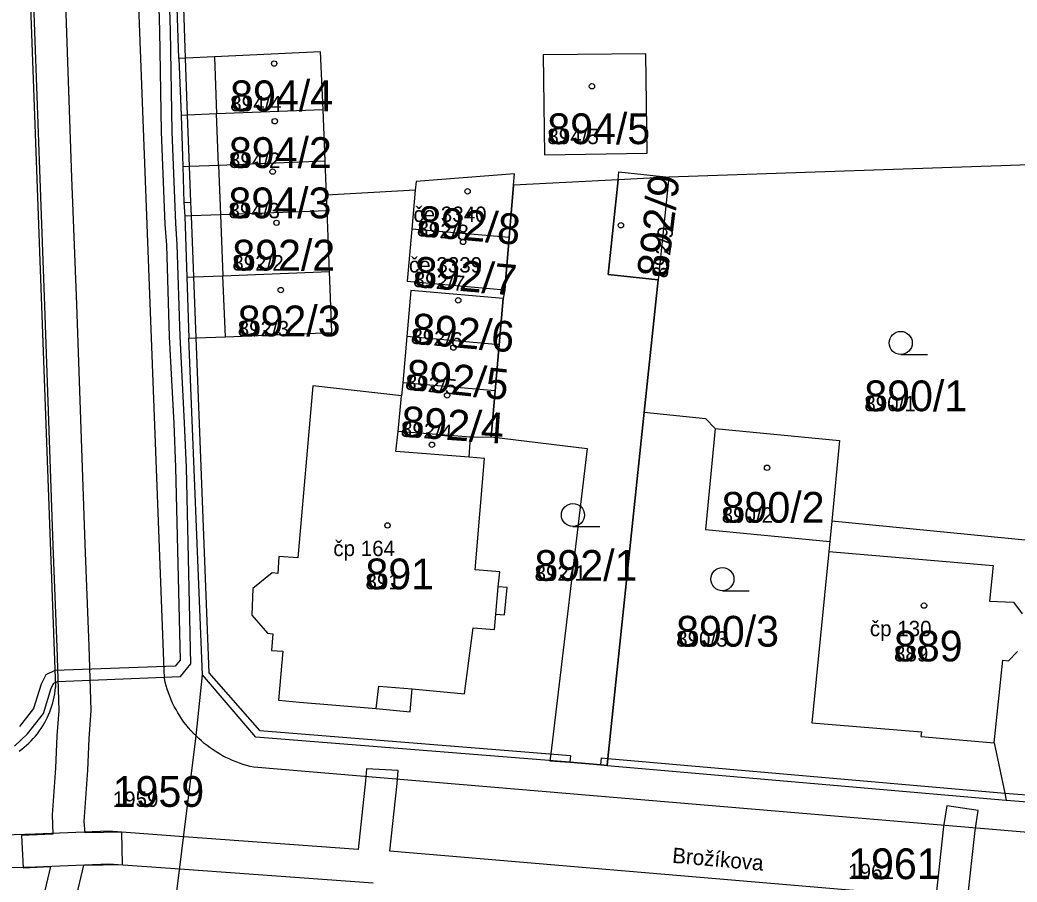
# Model space of a CAD drawing. Extents: x -763628 to -761565, y -976033 to -973833.
# Drawn here: x -762057.3 to -761992.5, y -974899.1 to -974843.1 of the extents above; entities that cross this region are included whole.
import ezdxf

# ---------------------------------------------------------------- set-up
doc = ezdxf.new("R2010")
doc.units = 0
for name, color, linetype in [('KN_cisla parcel 1000', 7, 'Continuous'), ('KN_cisla parcel 500', 7, 'Continuous'), ('KN_cisla popisna 500', 7, 'Continuous'), ('KN_hranice parcel', 7, 'Continuous'), ('KN_popisy', 7, 'Continuous'), ('KN_vecna bremena', 7, 'Continuous'), ('KN_vnitrni kresba parcel', 7, 'Continuous'), ('KN_znacky budov', 7, 'Continuous'), ('KN_znacky kultur', 7, 'Continuous')]:
    doc.layers.add(name, color=color, linetype=linetype)

msp = doc.modelspace()

# ---------------------------------------------------------------- linework, layer by layer
at = {"layer": 'KN_hranice parcel'}
for p, q in [((-762046.97, -974845.59), (-762047.6, -974828.2)), ((-762046.97, -974845.59), (-762046.83, -974849.29)), ((-762037.46, -974852.25), (-762037.59, -974848.93)), ((-762046.83, -974849.29), (-762046.72, -974852.61)), ((-762037.37, -974854.47), (-762037.46, -974852.25)), ((-761984.07, -974852.24), (-762015.1, -974853.31)), ((-762018.4, -974853.48), (-762025.2, -974853.83)), ((-762015.1, -974853.31), (-762018.4, -974853.48)), ((-762015.1, -974853.31), (-762015.79, -974859.98)), ((-762031.6, -974854.16), (-762037.37, -974854.47)), ((-762031.6, -974854.16), (-762031.82, -974856.69)), ((-762025.49, -974857.24), (-762025.2, -974853.83)), ((-762037.33, -974855.49), (-762037.37, -974854.47)), ((-762037.18, -974859.45), (-762037.33, -974855.49)), ((-762046.6, -974855.85), (-762046.46, -974859.81)), ((-762025.49, -974857.24), (-762031.82, -974856.69)), ((-762046.46, -974859.81), (-762046.32, -974863.78)), ((-762015.79, -974859.98), (-762016.7, -974868.59)), ((-762045.45, -974885.67), (-762046.32, -974863.78)), ((-762032.14, -974863.68), (-762032.4, -974866.68)), ((-762026.14, -974864.21), (-762032.14, -974863.68)), ((-762026.41, -974867.2), (-762026.14, -974864.21)), ((-762032.4, -974866.68), (-762032.49, -974867.53)), ((-762026.41, -974867.2), (-762032.4, -974866.68)), ((-762004.5, -974875.67), (-762004.63, -974877.01)), ((-762019.12, -974891.56), (-761993.16, -974893.82))]:
    msp.add_line(p, q, dxfattribs=at)
for points in [[(-762037.59, -974848.93), (-762037.76, -974845.16), (-762044.67, -974845.48), (-762046.54, -974845.57), (-762046.97, -974845.59)], [(-762016.51, -974851.74), (-762016.6, -974845.28), (-762023.28, -974845.36), (-762023.2, -974851.85), (-762016.51, -974851.74)], [(-762037.59, -974848.93), (-762044.52, -974849.2), (-762046.41, -974849.27), (-762046.83, -974849.29)], [(-762046.72, -974852.61), (-762046.29, -974852.59), (-762044.39, -974852.52), (-762037.46, -974852.25)], [(-762046.72, -974852.61), (-762046.65, -974854.95), (-762046.6, -974855.85)], [(-762025.2, -974853.83), (-762025.14, -974853.1), (-762031.55, -974853.6), (-762031.6, -974854.16)], [(-762018.4, -974853.48), (-762019.05, -974859.64), (-762015.79, -974859.98)], [(-762037.33, -974855.49), (-762044.26, -974855.76), (-762046.16, -974855.83), (-762046.6, -974855.85)], [(-762031.82, -974856.69), (-762032.12, -974860.08), (-762025.78, -974860.63), (-762025.49, -974857.24)], [(-762046.46, -974859.81), (-762046.01, -974859.79), (-762044.11, -974859.72), (-762037.18, -974859.45)], [(-762046.32, -974863.78), (-762045.85, -974863.76), (-762043.95, -974863.69), (-762037.02, -974863.42), (-762037.18, -974859.45)], [(-762026.14, -974864.21), (-762025.88, -974861.2), (-762031.88, -974860.68), (-762032.14, -974863.68)], [(-762032.49, -974867.53), (-762038.26, -974866.87), (-762039.23, -974878.07), (-762040.47, -974877.97), (-762040.53, -974879.08), (-762040.9, -974879.05), (-762042.16, -974880.06), (-762042.23, -974881.8), (-762041.22, -974882.97), (-762040.86, -974883), (-762040.95, -974884.08), (-762040.21, -974884.14), (-762040.49, -974887.33), (-762039.12, -974887.44), (-762034.14, -974887.86), (-762031.94, -974888.07), (-762031.81, -974886.59), (-762028.39, -974886.9), (-762027.83, -974882.61), (-762026.45, -974882.72), (-762026.36, -974881.73), (-762025.8, -974881.78), (-762025.63, -974879.99), (-762026.2, -974879.94), (-762026.11, -974878.97), (-762027.71, -974878.85), (-762027.1, -974871.6), (-762028.1, -974871.52), (-762028, -974870.21)], [(-762028, -974870.21), (-762026.67, -974870.2), (-762026.41, -974867.2)], [(-762028, -974870.21), (-762032.72, -974869.85), (-762032.49, -974867.53)], [(-762016.7, -974868.59), (-762019.07, -974891.12), (-762019.12, -974891.56)], [(-762016.7, -974868.59), (-762012.72, -974869), (-762012.09, -974869.66)], [(-762012.09, -974869.66), (-762012.73, -974876.22), (-762004.63, -974877.01)], [(-762012.09, -974869.66), (-762004.01, -974870.44), (-762004.5, -974875.67)], [(-761990.46, -974894.05), (-761990.42, -974893.6), (-761989.06, -974877.19), (-762004.5, -974875.67)], [(-762004.63, -974877.01), (-762004.7, -974877.66), (-762005.8, -974888.8), (-761998.68, -974889.37), (-761998.72, -974889.69), (-761993.95, -974890.1), (-761993.26, -974893.36), (-761993.16, -974893.82)], [(-762047.45, -974905.04), (-762047.23, -974900.8), (-762045.86, -974889.65), (-762045.45, -974885.67)], [(-762019.12, -974891.56), (-762019.53, -974891.53), (-762021.54, -974891.36), (-762041.98, -974889.72), (-762045.45, -974885.67)], [(-761993.16, -974893.82), (-761991.22, -974893.98), (-761990.46, -974894.05)]]:
    msp.add_lwpolyline(points, dxfattribs=at)
at = {"layer": 'KN_vecna bremena'}
for points in [[(-762057.66, -974890.31), (-762056.83, -974889.5), (-762055.79, -974888.19), (-762055.29, -974886.53), (-762055.11, -974886.21), (-762054.88, -974886.1), (-762046.88, -974885.78), (-762046.2, -974884.96), (-762046.49, -974872.18), (-762046.61, -974869.29), (-762046.9, -974863.67), (-762047.09, -974857.69), (-762047.18, -974856.32), (-762047.42, -974850.35), (-762047.53, -974843.77), (-762047.75, -974836.23)], [(-762048.45, -974836.25), (-762048.23, -974843.79), (-762048.12, -974850.37), (-762047.88, -974856.36), (-762047.79, -974857.73), (-762047.6, -974863.69), (-762047.31, -974869.33), (-762047.19, -974872.2), (-762046.9, -974884.72), (-762047.22, -974885.1), (-762055.04, -974885.4), (-762055.63, -974885.67), (-762055.94, -974886.27), (-762056.43, -974887.86), (-762057.35, -974889.04)], [(-762059.04, -974837.39), (-762056.55, -974837.57), (-762056.45, -974841.44), (-762056.03, -974853.41), (-762055.71, -974861.68), (-762055.17, -974877.26), (-762054.92, -974883.88), (-762054.79, -974888), (-762054.91, -974889.65), (-762055, -974891.75), (-762055.22, -974894.78), (-762055.17, -974896.03), (-762057.22, -974896.13), (-762057.11, -974898.23), (-762055.33, -974898.14), (-762057.59, -974907.68)], [(-762055.32, -974907.23), (-762053.15, -974898.05), (-762050.64, -974898), (-762050.68, -974895.9), (-762053.07, -974895.95), (-762053.13, -974895.21), (-762052.9, -974891.87), (-762052.81, -974889.83), (-762052.69, -974888), (-762052.82, -974883.8), (-762053.07, -974877.18), (-762053.61, -974861.6), (-762053.93, -974853.33), (-762054.35, -974841.38)], [(-761995.67, -974900.3), (-761995.19, -974895.8), (-761994.99, -974894.5), (-761997.03, -974894.2), (-761997.23, -974895.54), (-761997.73, -974900.16), (-762033.25, -974897.15), (-762032.77, -974892.74), (-762032.72, -974891.9), (-762034.78, -974891.78), (-762034.83, -974892.56), (-762035.31, -974897.03), (-762046.66, -974896.2), (-762051.56, -974895.84), (-762056.33, -974896.03), (-762058.36, -974896.09)], [(-762076.31, -974900.88), (-762076.41, -974898.6), (-762072.07, -974898.6), (-762071.42, -974898.58), (-762058.63, -974898.22), (-762056.31, -974898.15), (-762051.54, -974897.96), (-762046.92, -974898.3), (-762034.33, -974899.21)]]:
    msp.add_lwpolyline(points, dxfattribs=at)
msp.add_lwpolyline([(-762022.84, -974891.26), (-762021.54, -974891.36), (-762019.53, -974891.53), (-762019.12, -974891.56), (-762019.07, -974891.12), (-762016.7, -974868.59), (-762015.79, -974859.98), (-762019.05, -974859.64), (-762018.4, -974853.48), (-762025.2, -974853.83), (-762025.49, -974857.24), (-762025.78, -974860.63), (-762025.88, -974861.2), (-762026.14, -974864.21), (-762026.41, -974867.2), (-762026.67, -974870.2), (-762020.41, -974870.95), (-762022.79, -974890.82)], close=True, dxfattribs=at)
at = {"layer": 'KN_vnitrni kresba parcel'}
for p, q in [((-762047.92, -974885.92), (-762051.54, -974790.03)), ((-762058.37, -974795.07), (-762055, -974886.49)), ((-762046.54, -974845.57), (-762047.16, -974828.18)), ((-762046.41, -974849.27), (-762046.54, -974845.57)), ((-762044.67, -974845.48), (-762044.52, -974849.2)), ((-762046.29, -974852.59), (-762046.41, -974849.27)), ((-762044.39, -974852.52), (-762044.52, -974849.2)), ((-762046.2, -974854.93), (-762046.29, -974852.59)), ((-762044.39, -974852.52), (-762044.26, -974855.76)), ((-762018.4, -974853.48), (-762018.35, -974852.97)), ((-762018.35, -974852.97), (-762015.1, -974853.31)), ((-762046.65, -974854.95), (-762046.2, -974854.93)), ((-762046.16, -974855.83), (-762046.2, -974854.93)), ((-762046.01, -974859.79), (-762046.16, -974855.83)), ((-762044.26, -974855.76), (-762044.11, -974859.72)), ((-762045.85, -974863.76), (-762046.01, -974859.79)), ((-762043.95, -974863.69), (-762044.11, -974859.72)), ((-762045, -974885.55), (-762045.85, -974863.76)), ((-762032.86, -974871.16), (-762032.72, -974869.85)), ((-762028.1, -974871.52), (-762032.86, -974871.16)), ((-762004.7, -974877.66), (-761994.01, -974878.57)), ((-761994.01, -974878.57), (-761994.24, -974880.88)), ((-762026.36, -974881.73), (-762026.2, -974879.94)), ((-761994.24, -974880.88), (-761992.68, -974880.95)), ((-761992.68, -974880.95), (-761992.13, -974881.71)), ((-761993.02, -974884.76), (-761992.42, -974884.15)), ((-761993.95, -974890.1), (-761993.37, -974884.72)), ((-761993.37, -974884.72), (-761993.02, -974884.76)), ((-762041.71, -974889.29), (-762045, -974885.55)), ((-762034.14, -974887.86), (-762033.96, -974886.4)), ((-762033.96, -974886.4), (-762031.81, -974886.59)), ((-762041.71, -974889.29), (-762021.5, -974890.92)), ((-762021.5, -974890.92), (-762021.54, -974891.36)), ((-762019.53, -974891.53), (-762019.49, -974891.08)), ((-762019.49, -974891.08), (-762019.07, -974891.12)), ((-762019.07, -974891.12), (-761993.26, -974893.36)), ((-761952, -974899.29), (-762042.11, -974891.68)), ((-761993.26, -974893.36), (-761990.42, -974893.6))]:
    msp.add_line(p, q, dxfattribs=at)
for points in [[(-762045.86, -974889.65), (-762046.029, -974889.479), (-762046.192, -974889.303), (-762046.349, -974889.122), (-762046.5, -974888.935), (-762046.646, -974888.744), (-762046.785, -974888.548), (-762046.917, -974888.348), (-762047.044, -974888.144), (-762047.163, -974887.936), (-762047.276, -974887.724), (-762047.381, -974887.508), (-762047.48, -974887.289), (-762047.572, -974887.067), (-762047.656, -974886.843), (-762047.733, -974886.615), (-762047.803, -974886.386), (-762047.865, -974886.154), (-762047.92, -974885.92)], [(-762057.367, -974890.635), (-762057.201, -974890.513), (-762057.041, -974890.385), (-762056.885, -974890.252), (-762056.734, -974890.113), (-762056.588, -974889.969), (-762056.447, -974889.819), (-762056.312, -974889.665), (-762056.183, -974889.505), (-762056.059, -974889.341), (-762055.942, -974889.173), (-762055.83, -974889), (-762055.725, -974888.824), (-762055.627, -974888.644), (-762055.535, -974888.46), (-762055.45, -974888.274), (-762055.371, -974888.084), (-762055.3, -974887.892), (-762055.235, -974887.697), (-762055.178, -974887.5), (-762055.128, -974887.3), (-762055.085, -974887.1), (-762055.049, -974886.898), (-762055.021, -974886.694), (-762055, -974886.49)], [(-762042.11, -974891.68), (-762042.344, -974891.625), (-762042.576, -974891.563), (-762042.805, -974891.494), (-762043.033, -974891.417), (-762043.258, -974891.334), (-762043.48, -974891.243), (-762043.7, -974891.146), (-762043.916, -974891.042), (-762044.129, -974890.931), (-762044.338, -974890.813), (-762044.544, -974890.689), (-762044.745, -974890.559), (-762044.942, -974890.422), (-762045.135, -974890.279), (-762045.324, -974890.13), (-762045.508, -974889.976), (-762045.686, -974889.816), (-762045.86, -974889.65)]]:
    msp.add_lwpolyline(points, dxfattribs=at)
at = {"layer": 'KN_znacky budov'}
for centre in [(-762040.777, -974845.919), (-762020.107, -974847.399), (-762040.737, -974849.669), (-762040.877, -974852.949), (-762028.197, -974854.229), (-762040.627, -974856.279), (-762018.227, -974856.439), (-762028.487, -974857.519), (-762040.347, -974860.649), (-762028.807, -974861.319), (-762029.117, -974864.389), (-762029.527, -974867.499), (-762030.517, -974870.709), (-762008.717, -974872.209), (-762033.407, -974875.959), (-761998.507, -974881.169)]:
    msp.add_circle(centre, 0.175, dxfattribs=at)
at = {"layer": 'KN_znacky kultur'}
for p, q in [((-762000.023, -974864.84), (-761998.273, -974864.84)), ((-762021.343, -974876.03), (-762019.593, -974876.03)), ((-762011.623, -974880.2), (-762009.873, -974880.2))]:
    msp.add_line(p, q, dxfattribs=at)
for centre in [(-762000.023, -974864.09), (-762021.343, -974875.28), (-762011.623, -974879.45)]:
    msp.add_circle(centre, 0.75, dxfattribs=at)

# ---------------------------------------------------------------- texts
at = {"layer": 'KN_cisla parcel 1000'}
for s, p in [('894/4', (-762043.64, -974849.02)), ('894/5', (-762023.01, -974851.16)), ('894/2', (-762043.72, -974852.71)), ('894/3', (-762043.75, -974855.98)), ('892/2', (-762043.5, -974859.38)), ('892/3', (-762043.15, -974863.66)), ('890/1', (-762002.39, -974868.53)), ('890/2', (-762011.67, -974875.78)), ('892/1', (-762023.84, -974879.56)), ('891', (-762034.84, -974880.11)), ('890/3', (-762014.63, -974883.84)), ('889', (-762000.46, -974884.8)), ('1959', (-762051.28, -974894.26)), ('1961', (-762003.44, -974898.96))]:
    msp.add_text(s, height=2, dxfattribs=at).set_placement(p)
for s, rotation, p in [('892/9', 83, (-762015.206, -974859.913)), ('892/8', 355, (-762031.519, -974857.136)), ('892/7', 355, (-762031.759, -974860.436)), ('892/6', 355, (-762031.915, -974864.127)), ('892/5', 354, (-762032.288, -974867.115)), ('892/4', 356, (-762032.572, -974870.178))]:
    msp.add_text(s, height=2, rotation=rotation, dxfattribs=at).set_placement(p)
at = {"layer": 'KN_cisla parcel 500'}
for s, p in [('894/4', (-762043.64, -974849.02)), ('894/5', (-762023.01, -974851.16)), ('894/2', (-762043.72, -974852.71)), ('894/3', (-762043.75, -974855.98)), ('892/2', (-762043.5, -974859.38)), ('892/3', (-762043.15, -974863.66)), ('890/1', (-762002.39, -974868.53)), ('890/2', (-762011.67, -974875.78)), ('892/1', (-762023.84, -974879.56)), ('891', (-762034.84, -974880.11)), ('890/3', (-762014.63, -974883.84)), ('889', (-762000.46, -974884.8)), ('1959', (-762051.28, -974894.26)), ('1961', (-762003.44, -974898.96))]:
    msp.add_text(s, height=1, dxfattribs=at).set_placement(p)
for s, rotation, p in [('892/8', 355, (-762031.519, -974857.136)), ('892/9', 83, (-762015.206, -974859.913)), ('892/7', 355, (-762031.759, -974860.436)), ('892/6', 355, (-762031.915, -974864.127)), ('892/5', 354, (-762032.288, -974867.115)), ('892/4', 356, (-762032.572, -974870.178))]:
    msp.add_text(s, height=1, rotation=rotation, dxfattribs=at).set_placement(p)
at = {"layer": 'KN_cisla popisna 500'}
for s, p in [('če 3340', (-762031.721, -974856.221)), ('če 3339', (-762032.011, -974859.511)), ('čp 164', (-762036.931, -974877.951)), ('čp 130', (-762002.031, -974883.161))]:
    msp.add_text(s, height=1, dxfattribs=at).set_placement(p)
at = {"layer": 'KN_popisy'}
msp.add_text('Brožíkova', height=1, rotation=355, dxfattribs=at).set_placement((-762014.914, -974897.896))

doc.saveas('drawing.dxf')
